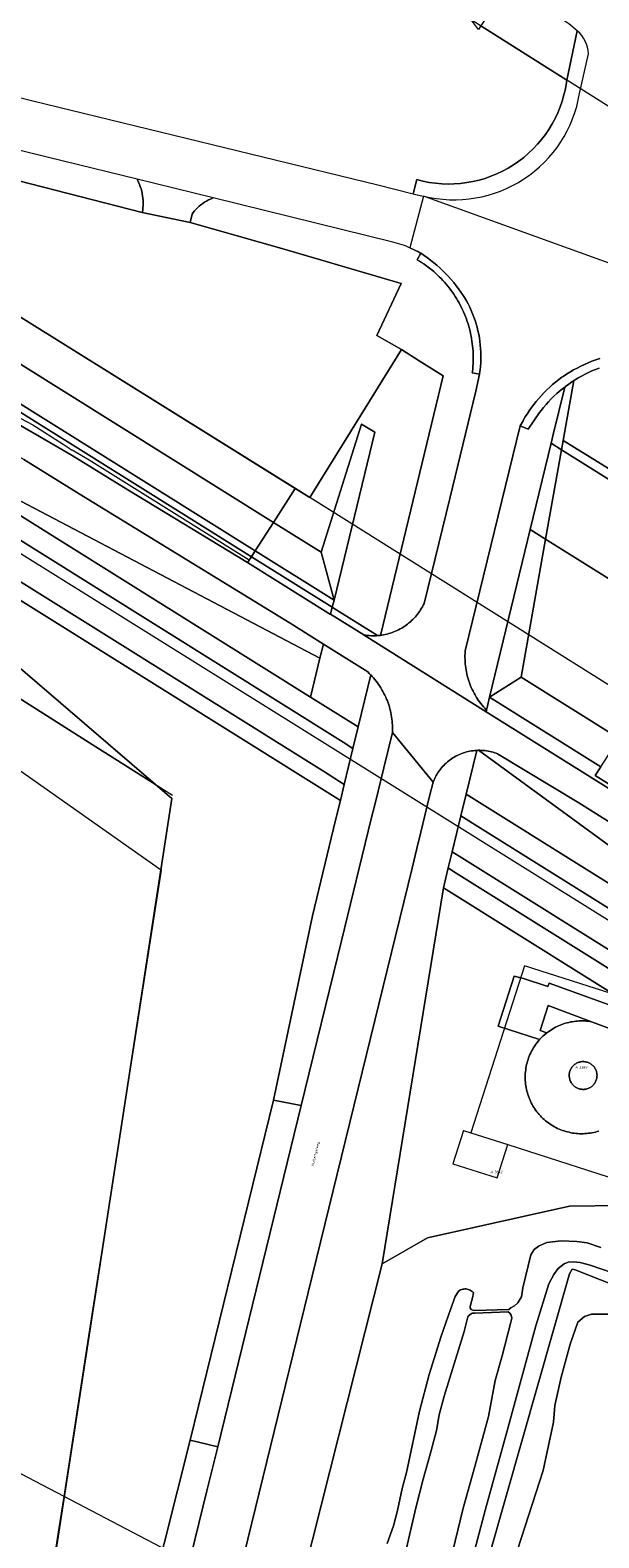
# Model space of a CAD drawing. Header units: metres. Extents: x 250001 to 257773, y 598992 to 609118.
# Tile 592 of 656: x 252877 to 252958, y 606640 to 606855. Entities that reach past the tile are written whole.
import ezdxf
from ezdxf.enums import TextEntityAlignment as Align
from ezdxf.lldxf.tags import DXFTag

# ---------------------------------------------------------------- set-up
doc = ezdxf.new("R2010")
doc.units = ezdxf.units.M
for name, color, linetype, lineweight in [('B-WE-GR-GRAS-GV', 252, 'Continuous', 13), ('B-WE-GR-GROENVOORZIENING-GV', 252, 'Continuous', 18), ('B-WE-GW-TALUD_KRUIN-G', 252, 'Continuous', 18), ('B-WE-IE-TERREINAFSCHEIDING_KUNSTMATIG_HEKWERK-G', 252, 'IE-TERREINAFSCHEIDING-KUNSTMATIG', 18), ('B-WE-KG-GRENS_PERCEEL-G', 150, 'KG-PERCEEL', 18), ('B-WE-KG-GRENS_PERCEEL-S', 150, 'Continuous', 25), ('B-WE-OG-BEBOUWING_WINDTURBINE-GV', 1, 'Continuous', 18), ('B-WE-OG-TERREIN_CULTUURSCHEIDING-GV', 252, 'Continuous', 18), ('B-WE-OG-TERREIN_ERF-GV', 7, 'Continuous', 18), ('B-WE-OG-TOPOGRAFIE-T18', 2, 'Continuous', 18), ('B-WE-OG-WATER-GV', 252, 'Continuous', 18), ('B-WE-OG-WATER_SLOOT-GV', 252, 'Continuous', 18), ('B-WE-VH-VERHARDING_BETON-GV', 252, 'Continuous', 18), ('B-WE-VH-VERHARDING_GESLOTEN-GV', 252, 'Continuous', 18), ('B-WE-VH-VERHARDING_OPEN-GV', 252, 'Continuous', 18), ('X-XX-AL-REFERENTIE-G', 7, 'Continuous', 18)]:
    doc.layers.add(name, color=color, linetype=linetype, lineweight=lineweight)
doc.styles.add('NLCS-ISO', font='NLCS-ISO.ttf')
doc.styles.add('NLCS-ISO-ANNOTATIEF-T18', font='NLCS-ISO.ttf', dxfattribs={"height": 1.8})
doc.styles.get("Standard").update_dxf_attribs({"font": 'NLCS-ISO.ttf'})
doc.linetypes.add('IE-TERREINAFSCHEIDING-KUNSTMATIG', pattern='A,4,[82,NLCS.shx,S=0.75,R=90,X=0,Y=0],4,-2', length=10)
tags = doc.linetypes.add('KG-PERCEEL', pattern='A,5.5,-2,["P",Standard,S=1.8,R=0,X=-0.5,Y=-0.9],-2,5.5,-2,[5,NLCS.SHX,S=0.75,R=0,X=0,Y=0],-2', length=19).pattern_tags.tags
tags[6] = DXFTag(74, 10)

# ---------------------------------------------------------------- blocks, each defined once
blk = doc.blocks.new('SKG-PERCEELNUMMER-SO')
at = {"style": 'NLCS-ISO', "oblique": 10, "flags": 1}
blk.add_attdef('GEMEENTECODE', text='', height=1.8, dxfattribs=at).set_placement((0, 2.6), align=Align.MIDDLE_CENTER)
at = {"style": 'NLCS-ISO', "oblique": 10}
blk.add_attdef('SECTIE', text='', height=1.8, dxfattribs=at).set_placement((-0.5, 0), align=Align.MIDDLE_RIGHT)
blk.add_attdef('PERCEELNUMMER', text='', height=1.8, dxfattribs=at).set_placement((0.5, 0), align=Align.MIDDLE_LEFT)
blk = doc.blocks.new('BS2021-132-Xref-KAD-20210617')
at = {"layer": 'B-WE-KG-GRENS_PERCEEL-G', "flags": 128}
for points in [[(253055.865, 606783.121), (252929.567, 606862.715), (252814.514, 606890.857), (252552.15, 607048.737)], [(253038.088, 606711.789), (253012.536, 606727.959), (252964.546, 606758.276), (252915.176, 606789.212), (252826.268, 606844.57), (252701.482, 606922.423), (252690.911, 606929.373), (252680.3, 606936.264), (252669.652, 606943.096), (252658.965, 606949.868), (252648.241, 606956.58), (252637.479, 606963.231), (252626.68, 606969.823), (252615.845, 606976.354), (252604.973, 606982.825), (252594.065, 606989.234), (252583.122, 606995.582), (252572.143, 607001.87), (252561.129, 607008.095), (252550.081, 607014.259), (252528.596, 607024.53)], [(252569.465, 606971.461), (252600.017, 606953.348), (252631.252, 606934.113), (252666.383, 606912.11), (252727.699, 606873.377), (252805.92, 606823.649), (253030.989, 606683.304)], [(252709.057, 606866.585), (252896.087, 606734.865)], [(252882.194, 606645.613), (252885.737, 606668.499), (252890.657, 606700.1), (252896.087, 606734.865)], [(252947.821, 606721.233), (252940.182, 606697.428)], [(252945.425, 606695.748), (252963.993, 606689.799), (252971.627, 606713.602), (252947.821, 606721.233)], [(252939.107, 606697.772), (252937.611, 606692.985)], [(252939.107, 606697.772), (252940.182, 606697.428)], [(252940.182, 606697.428), (252945.425, 606695.748)], [(252943.93, 606691.006), (252945.425, 606695.748)], [(252937.611, 606692.985), (252943.93, 606691.006)], [(252882.194, 606645.613), (252861.74, 606656.32), (252815.36, 606567.73), (252609.183, 606675.668)], [(252863.647, 606525.284), (252876.903, 606611.253), (252881.459, 606640.864), (252882.194, 606645.613)], [(252961.89, 606603.894), (252882.194, 606645.613)]]:
    blk.add_lwpolyline(points, dxfattribs=at)
at = {"layer": 'B-WE-KG-GRENS_PERCEEL-S', "xscale": 0.2, "yscale": 0.2, "zscale": 0.2}
for p, values in [((252955.498, 606706.742), {'PERCEELNUMMER': '3389', 'SECTIE': 'A'}), ((252943.414, 606691.849), {'PERCEELNUMMER': '3642', 'SECTIE': 'A'})]:
    blk.add_blockref('SKG-PERCEELNUMMER-SO', p, dxfattribs=at).add_auto_attribs(values)
blk = doc.blocks.new('BS2021-132-Xref-BGT-GRIJS-20210617-aangepast')
at = {"layer": 'B-WE-GR-GRAS-GV', "flags": 128}
for points in [[(253068.985, 606708.142), (252950.834, 606781.995), (252947.326, 606762.324), (252961.31, 606753.583)], [(252958.676, 606749.569), (252957.87, 606748.341), (252978.663, 606735.37)], [(252958.417, 606697.68), (252958.174, 606697.606), (252957.93, 606697.54), (252957.683, 606697.481), (252957.434, 606697.431), (252957.184, 606697.388), (252956.933, 606697.353), (252956.681, 606697.326), (252956.428, 606697.307), (252956.175, 606697.296), (252955.921, 606697.293), (252955.668, 606697.299), (252955.414, 606697.312), (252955.161, 606697.333), (252954.91, 606697.362), (252954.659, 606697.398), (252954.409, 606697.443), (252954.161, 606697.496), (252953.955, 606697.546), (252953.71, 606697.613), (252953.468, 606697.688), (252953.228, 606697.77), (252952.99, 606697.86), (252952.756, 606697.957), (252952.525, 606698.062), (252952.297, 606698.173), (252952.073, 606698.292), (252951.853, 606698.418), (252951.637, 606698.551), (252951.426, 606698.691), (252951.218, 606698.837), (252951.016, 606698.989), (252950.818, 606699.148), (252950.626, 606699.313), (252950.438, 606699.484), (252950.257, 606699.661), (252950.081, 606699.844), (252949.911, 606700.032), (252949.746, 606700.225), (252949.588, 606700.424), (252949.437, 606700.627), (252949.291, 606700.835), (252949.153, 606701.047), (252949.021, 606701.264), (252948.896, 606701.484), (252948.778, 606701.709), (252948.668, 606701.937), (252948.564, 606702.169), (252948.468, 606702.403), (252948.379, 606702.641), (252948.298, 606702.881), (252948.225, 606703.124), (252948.159, 606703.369), (252948.101, 606703.616), (252948.051, 606703.864), (252948.008, 606704.114), (252947.974, 606704.366), (252947.947, 606704.618), (252947.929, 606704.871), (252947.918, 606705.124), (252947.916, 606705.378), (252947.921, 606705.631), (252947.934, 606705.885), (252947.956, 606706.137), (252947.985, 606706.389), (252948.022, 606706.64), (252948.067, 606706.889), (252948.12, 606707.137), (252948.181, 606707.384), (252948.25, 606707.628), (252948.326, 606707.87), (252948.41, 606708.109), (252948.501, 606708.346), (252948.6, 606708.579), (252948.706, 606708.81), (252948.819, 606709.037), (252948.94, 606709.26), (252949.067, 606709.479), (252949.201, 606709.694), (252949.342, 606709.905), (252949.49, 606710.111), (252949.644, 606710.313), (252949.804, 606710.51), (252949.97, 606710.701), (252944.085, 606712.62), (252946.356, 606719.752), (252947.697, 606719.434), (252951.157, 606718.254), (252951.336, 606718.732), (252967.1, 606713.064), (252936.26, 606732.341), (252927.537, 606678.768), (252934.002, 606682.46), (252954.234, 606686.972), (252961.509, 606687.054)], [(252838.74, 606830.198), (252912.037, 606784.382), (252915.141, 606789.215), (252818.434, 606849.511)], [(252837.634, 606825.229), (252909.442, 606780.343), (252912.037, 606784.382), (252838.74, 606830.198)], [(252874.422, 606799.094), (252878.693, 606796.633), (252883.374, 606793.934), (252891.301, 606789.014), (252908.361, 606778.661), (252908.592, 606779.02), (252908.76, 606779.282), (252908.901, 606779.502), (252837.404, 606824.193)], [(252837.404, 606824.193), (252908.901, 606779.502), (252909.343, 606780.189), (252909.442, 606780.343), (252837.634, 606825.229)], [(252868.491, 606834.894), (252893.349, 606828.531), (252893.403, 606828.868), (252893.441, 606829.207), (252893.463, 606829.547), (252893.469, 606829.888), (252893.46, 606830.229), (252893.434, 606830.569), (252893.392, 606830.908), (252893.334, 606831.244), (252893.261, 606831.577), (252893.172, 606831.906), (252893.068, 606832.231), (252892.949, 606832.551), (252892.815, 606832.864), (252892.666, 606833.171), (252892.6, 606833.293), (252882.123, 606835.873), (252844.909, 606844.952)], [(252953.865, 606847.402), (252941.595, 606855.135), (252941.243, 606854.596), (252940.278, 606855.955), (252935.154, 606859.058), (252929.567, 606862.715), (252928.163, 606863.238), (252814.959, 606890.994), (252809.482, 606894.223), (252780.339, 606911.404), (252775.463, 606903.263)], [(252862.959, 606767.478), (252885.833, 606753.008), (252895.215, 606747.052), (252848.316, 606787.313)], [(252841.201, 606853.489), (252877.758, 606844.46), (252926.906, 606832.484), (252931.963, 606831.198), (252932.467, 606833.221)], [(252953.795, 606847.068), (252953.865, 606847.402)], [(252978.663, 606735.37), (252957.87, 606748.341), (252958.676, 606749.569), (252942.834, 606759.471), (252942.586, 606758.447), (252942.394, 606757.656), (252942.338, 606757.423), (252999.721, 606721.554)], [(252913.836, 606624.589), (252927.537, 606678.768), (252936.26, 606732.341), (252936.943, 606735.157), (252937.501, 606737.462), (252938.742, 606742.582), (252939.486, 606745.655), (252941.002, 606751.91), (252940.973, 606751.909), (252940.736, 606751.891), (252940.499, 606751.864), (252940.263, 606751.83), (252940.029, 606751.788), (252939.796, 606751.739), (252939.565, 606751.681), (252939.336, 606751.616), (252939.11, 606751.543), (252938.886, 606751.462), (252938.664, 606751.374), (252938.446, 606751.279), (252938.231, 606751.176), (252938.02, 606751.067), (252937.813, 606750.95), (252937.609, 606750.826), (252937.41, 606750.696), (252937.216, 606750.558), (252937.026, 606750.415), (252936.841, 606750.265), (252936.661, 606750.109), (252936.487, 606749.947), (252936.318, 606749.779), (252936.154, 606749.606), (252935.997, 606749.427), (252935.846, 606749.243), (252935.701, 606749.054), (252935.563, 606748.861), (252935.431, 606748.663), (252935.305, 606748.46), (252935.225, 606748.319), (252935.187, 606748.253), (252935.076, 606748.043), (252934.972, 606747.829), (252934.875, 606747.612), (252934.785, 606747.391), (252934.289, 606745.364), (252933.039, 606740.252), (252932.476, 606737.95), (252931.788, 606735.137), (252916.995, 606674.656), (252906.245, 606630.819)]]:
    blk.add_lwpolyline(points, dxfattribs=at)
for points in [[(252774.308, 606836.816), (252661.712, 606907.197), (252660.29, 606904.843), (252772.851, 606834.484), (252822.094, 606803.703), (252829.115, 606799.314), (252831.529, 606797.805), (252848.316, 606787.313), (252895.215, 606747.052), (252897.561, 606745.037), (252872.317, 606581.637), (252872.289, 606581.456), (252880.367, 606580.476), (252881.982, 606581.376), (252900.158, 606653.646), (252912.065, 606702.089), (252917.596, 606728.354), (252920.89, 606741.948), (252921.573, 606744.764), (252832.163, 606800.652), (252829.815, 606802.12), (252823.552, 606806.035)], [(252819.767, 606812.224), (252815.996, 606813.412), (252824.745, 606807.943), (252830.388, 606804.415), (252832.682, 606802.981), (252919.313, 606748.831), (252922.131, 606747.069), (252923.372, 606752.19), (252921.963, 606753.071), (252833.834, 606808.158), (252833.2, 606808.554), (252826.404, 606810.397)], [(252839.141, 606806.943), (252833.2, 606808.554), (252833.834, 606808.158), (252921.963, 606753.071), (252923.372, 606752.19), (252924.117, 606755.262), (252917.325, 606759.507), (252855.206, 606798.336), (252843.051, 606805.934)], [(252932.826, 606807.403), (252930.28, 606809.019), (252917.226, 606787.915), (252915.141, 606789.215), (252912.037, 606784.382), (252918.825, 606780.139), (252924.596, 606798.396), (252926.465, 606797.227), (252920.673, 606773.323), (252920.425, 606772.299), (252920.707, 606772.123), (252926.888, 606768.259), (252926.983, 606768.266), (252927.234, 606768.292), (252927.275, 606768.298), (252936.235, 606805.272)], [(252854.588, 606802.956), (252843.051, 606805.934), (252855.206, 606798.336), (252918.673, 606765.07), (252919.157, 606767.065), (252914.424, 606770.051), (252884.985, 606788.098), (252876.466, 606793.344), (252870.394, 606796.798), (252865.339, 606799.299), (252860.003, 606801.331)], [(252951.909, 606796.923), (252953.545, 606803.674), (252953.244, 606803.44), (252952.824, 606803.094), (252952.415, 606802.735), (252952.016, 606802.365), (252951.629, 606801.983), (252951.253, 606801.589), (252950.888, 606801.185), (252950.536, 606800.771), (252950.196, 606800.346), (252949.956, 606800.03), (252948.33, 606797.678), (252947.208, 606798.135), (252939.374, 606766.081), (252939.368, 606766.01), (252939.349, 606765.718), (252939.338, 606765.424), (252939.335, 606765.131), (252939.34, 606764.838), (252939.353, 606764.545), (252939.374, 606764.253), (252939.403, 606763.961), (252939.44, 606763.67), (252939.485, 606763.38), (252939.537, 606763.091), (252939.598, 606762.804), (252939.666, 606762.519), (252939.742, 606762.236), (252939.826, 606761.955), (252939.918, 606761.676), (252940.016, 606761.4), (252940.123, 606761.127), (252940.237, 606760.857), (252940.358, 606760.59), (252940.486, 606760.326), (252940.622, 606760.066), (252940.765, 606759.81), (252940.914, 606759.558), (252940.983, 606759.449), (252941.071, 606759.31), (252941.234, 606759.066), (252941.404, 606758.827), (252941.58, 606758.592), (252941.762, 606758.363), (252941.951, 606758.138), (252942.146, 606757.919), (252942.346, 606757.705), (252942.394, 606757.656), (252942.586, 606758.447), (252942.834, 606759.471), (252948.626, 606783.375), (252951.604, 606795.665)], [(252919.313, 606748.831), (252832.682, 606802.981), (252832.163, 606800.652), (252921.573, 606744.764), (252922.131, 606747.069)], [(252918.673, 606765.07), (252855.206, 606798.336), (252917.325, 606759.507)], [(252926.465, 606797.227), (252924.596, 606798.396), (252918.825, 606780.139), (252920.673, 606773.323)], [(252953.104, 606794.727), (252951.604, 606795.665), (252948.626, 606783.375), (252950.834, 606781.995)], [(252954.987, 606793.55), (252953.104, 606794.727), (252950.834, 606781.995), (253068.985, 606708.142), (253065.634, 606712.645), (253060.306, 606720.297), (253054.833, 606729.123), (253052.715, 606732.463)], [(252962.642, 606790.289), (252953.338, 606796.04), (252953.104, 606794.727), (252954.987, 606793.55), (253052.715, 606732.463), (253051.203, 606734.847)], [(252918.825, 606780.139), (252912.037, 606784.382), (252909.442, 606780.343), (252920.673, 606773.323)], [(252950.834, 606781.995), (252948.626, 606783.375), (252942.834, 606759.471), (252947.326, 606762.324)], [(252920.425, 606772.299), (252908.901, 606779.502), (252908.76, 606779.282), (252908.592, 606779.02), (252908.361, 606778.661), (252920.177, 606771.275), (252920.184, 606771.304)], [(252920.673, 606773.323), (252909.442, 606780.343), (252909.343, 606780.189), (252908.901, 606779.502), (252920.425, 606772.299)], [(252920.707, 606772.123), (252920.425, 606772.299), (252920.184, 606771.304), (252924.915, 606768.353), (252924.969, 606768.344), (252925.219, 606768.306), (252925.47, 606768.276), (252925.722, 606768.255), (252925.974, 606768.241), (252926.226, 606768.235), (252926.479, 606768.238), (252926.731, 606768.248), (252926.888, 606768.259)], [(252925.468, 606763.083), (252919.157, 606767.065), (252918.673, 606765.07), (252917.325, 606759.507), (252924.117, 606755.262), (252925.908, 606762.654), (252925.893, 606762.67), (252925.683, 606762.879)], [(252926.096, 606762.455), (252925.908, 606762.654), (252924.117, 606755.262), (252923.372, 606752.19), (252922.131, 606747.069), (252921.573, 606744.764), (252920.89, 606741.948), (252917.596, 606728.354), (252912.065, 606702.089), (252915.992, 606701.315), (252921.735, 606724.795), (252925.986, 606742.174), (252926.513, 606744.329), (252927.764, 606749.444), (252928.989, 606754.45), (252928.996, 606754.602), (252929.003, 606754.898), (252929.002, 606755.194), (252928.994, 606755.49), (252928.977, 606755.786), (252928.952, 606756.081), (252928.919, 606756.375), (252928.879, 606756.669), (252928.83, 606756.961), (252928.774, 606757.252), (252928.71, 606757.541), (252928.638, 606757.828), (252928.558, 606758.113), (252928.47, 606758.396), (252928.375, 606758.677), (252928.273, 606758.955), (252928.163, 606759.23), (252928.045, 606759.501), (252927.921, 606759.77), (252927.789, 606760.035), (252927.65, 606760.297), (252927.503, 606760.554), (252927.351, 606760.808), (252927.191, 606761.057), (252927.024, 606761.302), (252926.851, 606761.543), (252926.672, 606761.778), (252926.486, 606762.009), (252926.294, 606762.235)], [(252961.31, 606753.583), (252947.326, 606762.324), (252942.834, 606759.471), (252958.676, 606749.569)], [(253011.497, 606700.643), (252941.248, 606751.919), (252941.211, 606751.919), (252941.002, 606751.91), (252939.486, 606745.655)], [(252941.687, 606751.915), (252941.449, 606751.921), (252941.248, 606751.919), (253011.497, 606700.643), (253022.181, 606693.965), (253014.578, 606702.566), (253011.238, 606706.278), (253007.169, 606710.496), (253003.123, 606713.828), (253000, 606716.13), (252998.231, 606717.434), (252992.984, 606720.934), (252955.561, 606744.433), (252943.975, 606751.434), (252943.782, 606751.506), (252943.557, 606751.583), (252943.329, 606751.652), (252943.099, 606751.713), (252942.867, 606751.766), (252942.633, 606751.812), (252942.398, 606751.85), (252942.162, 606751.879), (252941.925, 606751.901)], [(253011.497, 606700.643), (252939.486, 606745.655), (252938.742, 606742.582), (252941.561, 606740.821), (253028.711, 606686.346), (253022.224, 606693.916), (253022.181, 606693.965)], [(252941.561, 606740.821), (252938.742, 606742.582), (252937.501, 606737.462), (252938.91, 606736.581), (253040.529, 606673.062), (253035.93, 606678.336), (253033.91, 606680.454), (253028.821, 606686.217), (253028.711, 606686.346)], [(252938.91, 606736.581), (252937.501, 606737.462), (252936.943, 606735.157), (252937.718, 606734.673), (253045.348, 606667.396), (253041.656, 606671.769), (253040.529, 606673.062)], [(252937.718, 606734.673), (252936.943, 606735.157), (252936.26, 606732.341), (252967.1, 606713.064), (252968.84, 606712.438), (252968.675, 606712.079), (253004.607, 606689.619), (253042.249, 606666.09), (253051.146, 606660.529), (253045.348, 606667.396)], [(252957.374, 606713.246), (252951.208, 606715.545), (252950.035, 606711.985), (252950.981, 606711.65), (252951.154, 606711.782), (252951.36, 606711.931), (252951.571, 606712.072), (252951.786, 606712.207), (252952.005, 606712.335), (252952.227, 606712.456), (252952.454, 606712.57), (252952.684, 606712.677), (252952.918, 606712.777), (252953.154, 606712.869), (252953.393, 606712.953), (252953.635, 606713.03), (252953.879, 606713.1), (252954.125, 606713.161), (252954.373, 606713.215), (252954.622, 606713.261), (252954.873, 606713.299), (252955.125, 606713.329), (252955.378, 606713.351), (252955.631, 606713.365), (252955.885, 606713.372), (252956.139, 606713.37), (252956.392, 606713.36), (252956.645, 606713.342), (252956.898, 606713.317), (252957.149, 606713.283), (252957.261, 606713.266)]]:
    blk.add_lwpolyline(points, close=True, dxfattribs=at)
at = {"layer": 'B-WE-GR-GRAS-GV'}
blk.add_lwpolyline([(252932.467, 606833.221, 0.4515481), (252953.795, 606847.068)], format="xyb", dxfattribs=at)
at = {"layer": 'B-WE-GR-GROENVOORZIENING-GV', "flags": 128}
for points in [[(252929.054, 606824.318), (252903.46, 606830.62), (252903.339, 606830.577), (252903.048, 606830.456), (252902.763, 606830.321), (252902.485, 606830.172), (252902.216, 606830.009), (252901.954, 606829.832), (252901.703, 606829.642), (252901.461, 606829.44), (252901.229, 606829.226), (252901.009, 606829), (252900.801, 606828.764), (252900.605, 606828.517), (252900.449, 606828.302), (252900.155, 606827.108), (252913.257, 606823.414), (252930.226, 606818.422), (252926.75, 606811.021), (252930.28, 606809.019), (252932.826, 606807.403), (252936.235, 606805.272), (252927.275, 606768.298), (252927.484, 606768.326), (252927.733, 606768.368), (252927.981, 606768.418), (252928.227, 606768.476), (252928.47, 606768.541), (252928.712, 606768.615), (252928.951, 606768.696), (252929.188, 606768.784), (252929.422, 606768.88), (252929.652, 606768.983), (252929.879, 606769.093), (252930.103, 606769.211), (252930.322, 606769.335), (252930.538, 606769.467), (252930.749, 606769.605), (252930.956, 606769.75), (252931.158, 606769.901), (252931.356, 606770.059), (252931.548, 606770.223), (252931.735, 606770.392), (252931.916, 606770.568), (252932.092, 606770.749), (252932.262, 606770.936), (252932.426, 606771.128), (252932.584, 606771.325), (252932.735, 606771.527), (252932.88, 606771.734), (252933.019, 606771.945), (252933.15, 606772.161), (252933.275, 606772.381), (252933.392, 606772.604), (252933.503, 606772.831), (252937.189, 606787.808), (252940.898, 606803.106), (252941.414, 606805.53), (252940.373, 606805.691), (252940.4, 606805.909), (252940.439, 606806.268), (252940.469, 606806.627), (252940.491, 606806.987), (252940.506, 606807.348), (252940.512, 606807.708), (252940.51, 606808.069), (252940.501, 606808.429), (252940.483, 606808.789), (252940.457, 606809.149), (252940.424, 606809.508), (252940.382, 606809.866), (252940.333, 606810.223), (252940.275, 606810.579), (252940.21, 606810.934), (252940.137, 606811.287), (252940.056, 606811.638), (252939.967, 606811.988), (252939.871, 606812.335), (252939.767, 606812.681), (252939.655, 606813.023), (252939.536, 606813.364), (252939.409, 606813.701), (252939.274, 606814.036), (252939.133, 606814.367), (252938.984, 606814.696), (252938.827, 606815.021), (252938.664, 606815.342), (252938.493, 606815.66), (252938.316, 606815.974), (252938.131, 606816.284), (252937.94, 606816.589), (252937.742, 606816.891), (252937.537, 606817.187), (252937.326, 606817.48), (252937.109, 606817.767), (252936.885, 606818.05), (252936.655, 606818.327), (252936.418, 606818.6), (252936.176, 606818.867), (252935.928, 606819.128), (252935.674, 606819.385), (252935.415, 606819.635), (252935.15, 606819.88), (252934.879, 606820.118), (252934.604, 606820.351), (252934.323, 606820.577), (252934.037, 606820.797), (252933.747, 606821.011), (252933.452, 606821.218), (252933.152, 606821.419), (252932.848, 606821.613), (252932.54, 606821.8), (252933.038, 606822.739), (252932.907, 606822.813), (252932.603, 606822.979), (252932.296, 606823.138), (252931.985, 606823.289), (252931.671, 606823.433), (252931.471, 606823.519), (252931.353, 606823.57), (252931.033, 606823.7), (252930.709, 606823.822), (252930.383, 606823.936), (252930.054, 606824.043), (252929.723, 606824.142), (252929.389, 606824.234)], [(252953.338, 606796.04), (252954.864, 606804.598), (252954.562, 606804.403), (252954.113, 606804.095), (252953.674, 606803.774), (252953.545, 606803.674), (252951.909, 606796.923), (252951.604, 606795.665), (252953.104, 606794.727)], [(252904.099, 606652.699), (252900.158, 606653.646), (252881.982, 606581.376), (252887.357, 606584.373), (252902.56, 606646.407)]]:
    blk.add_lwpolyline(points, close=True, dxfattribs=at)
blk.add_lwpolyline([(252958.435, 606806.368), (252957.927, 606806.173), (252957.425, 606805.963), (252956.929, 606805.738), (252956.44, 606805.499), (252955.959, 606805.246), (252955.485, 606804.979), (252955.019, 606804.698), (252954.864, 606804.598), (252953.338, 606796.04), (252962.642, 606790.289)], dxfattribs=at)
at = {"layer": 'B-WE-GW-TALUD_KRUIN-G', "flags": 128}
blk.add_lwpolyline([(252837.634, 606825.229), (252909.442, 606780.343)], dxfattribs=at)
at = {"layer": 'B-WE-IE-TERREINAFSCHEIDING_KUNSTMATIG_HEKWERK-G', "flags": 128}
for points in [[(252865.599, 606538.019), (252863.57, 606523.745), (252842.025, 606535.114), (252817.549, 606548.232), (252789.673, 606562.775), (252759.629, 606578.851), (252722.489, 606598.568), (252695.837, 606612.564), (252661.687, 606630.723), (252624.182, 606650.512), (252610.814, 606657.667), (252603.287, 606661.719), (252613.226, 606680.373), (252624.412, 606701.568), (252638.5, 606728.168), (252649.591, 606749.393), (252666.602, 606781.457), (252680.756, 606808.118), (252697.534, 606839.926), (252710.132, 606863.447), (252740.51, 606844.515), (252758.586, 606833.134), (252784.039, 606817.242), (252807.01, 606802.726), (252842.777, 606780.305), (252862.959, 606767.478), (252885.833, 606753.008), (252897.635, 606745.515)], [(252819.898, 606816.869), (252829.309, 606814.264), (252830.464, 606818.174), (252853.94, 606808.873), (252868.058, 606803.133), (252874.343, 606800.093), (252877.751, 606798.294), (252882.055, 606795.555), (252883.376, 606794.698)], [(252908.592, 606779.02), (252885.778, 606793.244), (252883.376, 606794.698)], [(252915.141, 606789.215), (252912.037, 606784.382)], [(252912.037, 606784.382), (252909.343, 606780.189)], [(252908.76, 606779.282), (252909.343, 606780.189)], [(252908.592, 606779.02), (252908.76, 606779.282)], [(252958.676, 606749.569), (252957.87, 606748.341), (252978.663, 606735.369), (252994.654, 606725.307), (253000.782, 606721.155), (253006.655, 606717.026), (253017.605, 606707.029)]]:
    blk.add_lwpolyline(points, dxfattribs=at)
at = {"layer": 'B-WE-OG-BEBOUWING_WINDTURBINE-GV', "flags": 128}
blk.add_lwpolyline([(252956.274, 606707.57), (252956.149, 606707.573), (252956.023, 606707.567), (252955.898, 606707.554), (252955.818, 606707.541), (252955.695, 606707.515), (252955.574, 606707.481), (252955.455, 606707.439), (252955.339, 606707.389), (252955.227, 606707.333), (252955.118, 606707.269), (252955.014, 606707.199), (252954.914, 606707.122), (252954.819, 606707.039), (252954.73, 606706.951), (252954.647, 606706.856), (252954.57, 606706.757), (252954.499, 606706.653), (252954.435, 606706.545), (252954.378, 606706.432), (252954.328, 606706.317), (252954.286, 606706.198), (252954.252, 606706.077), (252954.225, 606705.954), (252954.206, 606705.83), (252954.195, 606705.704), (252954.192, 606705.579), (252954.196, 606705.453), (252954.209, 606705.328), (252954.23, 606705.204), (252954.259, 606705.081), (252954.295, 606704.961), (252954.339, 606704.843), (252954.39, 606704.728), (252954.449, 606704.616), (252954.514, 606704.509), (252954.587, 606704.406), (252954.665, 606704.308), (252954.75, 606704.214), (252954.84, 606704.127), (252954.936, 606704.045), (252955.037, 606703.97), (252955.142, 606703.901), (252955.252, 606703.839), (252955.365, 606703.784), (252955.481, 606703.737), (252955.601, 606703.697), (252955.722, 606703.664), (252955.846, 606703.64), (252955.971, 606703.623), (252956.096, 606703.614), (252956.222, 606703.613), (252956.348, 606703.621), (252956.373, 606703.623), (252956.498, 606703.64), (252956.621, 606703.664), (252956.743, 606703.697), (252956.862, 606703.737), (252956.979, 606703.785), (252957.092, 606703.84), (252957.201, 606703.902), (252957.307, 606703.97), (252957.407, 606704.046), (252957.503, 606704.127), (252957.593, 606704.215), (252957.678, 606704.308), (252957.757, 606704.406), (252957.829, 606704.51), (252957.894, 606704.617), (252957.953, 606704.728), (252958.004, 606704.843), (252958.048, 606704.961), (252958.084, 606705.082), (252958.113, 606705.204), (252958.134, 606705.328), (252958.147, 606705.453), (252958.152, 606705.579), (252958.148, 606705.705), (252958.137, 606705.83), (252958.118, 606705.955), (252958.091, 606706.078), (252958.056, 606706.199), (252958.014, 606706.317), (252957.964, 606706.433), (252957.907, 606706.545), (252957.843, 606706.653), (252957.773, 606706.757), (252957.696, 606706.857), (252957.612, 606706.951), (252957.523, 606707.04), (252957.428, 606707.123), (252957.329, 606707.199), (252957.224, 606707.27), (252957.115, 606707.333), (252957.003, 606707.39), (252956.887, 606707.439), (252956.769, 606707.481), (252956.647, 606707.515), (252956.524, 606707.541), (252956.4, 606707.56)], close=True, dxfattribs=at)
at = {"layer": 'B-WE-OG-TERREIN_CULTUURSCHEIDING-GV', "flags": 128}
blk.add_lwpolyline([(252945.267, 606860.76), (252941.595, 606855.135), (252953.865, 606847.402), (252955.344, 606854.44), (252954.144, 606855.424), (252952.85, 606856.28), (252951.079, 606857.45), (252946.032, 606860.325)], close=True, dxfattribs=at)
at = {"layer": 'B-WE-OG-TERREIN_ERF-GV', "flags": 128}
blk.add_lwpolyline([(252872.317, 606581.637), (252897.561, 606745.037), (252895.215, 606747.052), (252885.833, 606753.008), (252862.959, 606767.478)], dxfattribs=at)
blk.add_lwpolyline([(252913.257, 606823.414), (252900.155, 606827.108), (252893.349, 606828.531), (252868.491, 606834.894), (252847.572, 606839.854), (252833.491, 606843.567), (252827.122, 606846.011), (252818.434, 606849.511), (252915.141, 606789.215), (252917.226, 606787.915), (252930.28, 606809.019), (252926.75, 606811.021), (252930.226, 606818.422)], close=True, dxfattribs=at)
at = {"layer": 'B-WE-OG-WATER-GV', "flags": 128}
for points in [[(252930.84, 606637.639), (252932.341, 606643.988), (252933.376, 606648.09), (252934.462, 606651.972), (252935.262, 606654.998), (252935.65, 606657.228), (252936.378, 606659.921), (252939.219, 606669.132), (252939.675, 606670.999), (252939.767, 606671.287), (252940.059, 606671.559), (252940.358, 606671.712), (252940.763, 606671.751), (252945.495, 606671.934), (252945.704, 606671.717), (252945.913, 606671.453), (252946.015, 606671.028), (252945.839, 606670.269), (252944.655, 606665.675), (252943.642, 606662.126), (252942.704, 606657), (252940.742, 606649.886), (252939.06, 606643.975), (252936.406, 606633.002)], [(252938.924, 606631.246), (252942.276, 606643.825), (252945.486, 606655.486), (252949.421, 606669.919), (252951.275, 606675.927), (252951.978, 606677.264), (252952.627, 606678.079), (252953.467, 606678.756), (252954.062, 606678.986), (252954.802, 606679.046), (252955.734, 606678.952), (252957.176, 606678.566), (252961.855, 606676.973)], [(252958.714, 606681.068), (252956.763, 606681.76), (252955.262, 606681.94), (252953.052, 606682.045), (252951.006, 606681.805), (252949.894, 606681.345), (252949.194, 606680.797), (252948.717, 606680.063), (252947.582, 606675.345), (252947.368, 606674.063), (252946.846, 606673.219), (252946.38, 606672.801), (252945.88, 606672.477), (252945.569, 606672.235), (252940.721, 606672.104), (252940.469, 606672.157), (252940.219, 606672.24), (252940.059, 606672.491), (252940.089, 606672.695), (252940.475, 606674.105), (252940.529, 606674.658), (252940.473, 606674.717), (252940.356, 606674.824), (252940.229, 606674.919), (252940.094, 606675), (252939.95, 606675.068), (252939.801, 606675.12), (252939.647, 606675.157), (252939.49, 606675.179), (252939.332, 606675.184), (252939.174, 606675.174), (252939.018, 606675.147), (252938.865, 606675.105), (252938.718, 606675.048), (252938.576, 606674.976), (252938.443, 606674.891), (252937.92, 606674.125), (252937.273, 606672.269), (252935.949, 606668.477), (252934.212, 606663.007), (252932.85, 606657.764), (252931.01, 606649.044), (252930.387, 606646.746), (252929.714, 606643.613), (252929.135, 606641.458), (252928.264, 606638.904)], [(252968.362, 606627.536), (252981.675, 606655.359), (252982.562, 606658.907), (252982.281, 606660.605), (252981.192, 606661.565), (252979.434, 606662.954), (252965.505, 606669.721), (252959.796, 606671.58), (252957.367, 606671.602), (252956.364, 606671.239), (252955.4, 606670.434), (252954.349, 606667.293), (252953.04, 606662.635), (252952.162, 606658.583), (252951.95, 606656.214), (252950.457, 606649.313), (252946.861, 606638.181)]]:
    blk.add_lwpolyline(points, dxfattribs=at)
at = {"layer": 'B-WE-OG-WATER_SLOOT-GV', "flags": 128}
for points in [[(252936.092, 606613.644), (252954.238, 606677.336), (252954.587, 606678.01), (252955.054, 606677.893), (252986.832, 606665.355), (252990.316, 606663.98), (253000, 606659.982), (253011.673, 606655.162), (253041.932, 606635.782)], [(253082.283, 606627.968), (253061.192, 606640.687), (253052.298, 606646.201), (253032.123, 606656.842), (253004.224, 606671.037), (253000, 606672.716), (252966.19, 606686.157), (252961.509, 606687.054), (252954.234, 606686.972), (252934.002, 606682.46), (252927.537, 606678.768), (252913.836, 606624.589)], [(252961.855, 606676.973), (252957.176, 606678.566), (252955.734, 606678.952), (252954.802, 606679.046), (252954.062, 606678.986), (252953.467, 606678.756), (252952.627, 606678.079), (252951.978, 606677.264), (252951.275, 606675.927), (252949.421, 606669.919), (252945.486, 606655.486), (252942.276, 606643.825), (252938.924, 606631.246)], [(252936.406, 606633.002), (252939.06, 606643.975), (252940.742, 606649.886), (252942.704, 606657), (252943.642, 606662.126), (252944.655, 606665.675), (252945.839, 606670.269), (252946.015, 606671.028), (252945.913, 606671.453), (252945.704, 606671.717), (252945.495, 606671.934), (252940.763, 606671.751), (252940.358, 606671.712), (252940.059, 606671.559), (252939.767, 606671.287), (252939.675, 606670.999), (252939.219, 606669.132), (252936.378, 606659.921), (252935.65, 606657.228), (252935.262, 606654.998), (252934.462, 606651.972), (252933.376, 606648.09), (252932.341, 606643.988), (252930.84, 606637.639)], [(252928.264, 606638.904), (252929.135, 606641.458), (252929.714, 606643.613), (252930.387, 606646.746), (252931.01, 606649.044), (252932.85, 606657.764), (252934.212, 606663.007), (252935.949, 606668.477), (252937.273, 606672.269), (252937.92, 606674.125), (252938.443, 606674.891), (252938.576, 606674.976), (252938.718, 606675.048), (252938.865, 606675.105), (252939.018, 606675.147), (252939.174, 606675.174), (252939.332, 606675.184), (252939.49, 606675.179), (252939.647, 606675.157), (252939.801, 606675.12), (252939.95, 606675.068), (252940.094, 606675), (252940.229, 606674.919), (252940.356, 606674.824), (252940.473, 606674.717), (252940.529, 606674.658), (252940.475, 606674.105), (252940.089, 606672.695), (252940.059, 606672.491), (252940.219, 606672.24), (252940.469, 606672.157), (252940.721, 606672.104), (252945.569, 606672.235), (252945.88, 606672.477), (252946.38, 606672.801), (252946.846, 606673.219), (252947.368, 606674.063), (252947.582, 606675.345), (252948.717, 606680.063), (252949.194, 606680.797), (252949.894, 606681.345), (252951.006, 606681.805), (252953.052, 606682.045), (252955.262, 606681.94), (252956.763, 606681.76), (252958.714, 606681.068)], [(252946.861, 606638.181), (252950.457, 606649.313), (252951.95, 606656.214), (252952.162, 606658.583), (252953.04, 606662.635), (252954.349, 606667.293), (252955.4, 606670.434), (252956.364, 606671.239), (252957.367, 606671.602), (252959.796, 606671.58), (252965.505, 606669.721), (252979.434, 606662.954), (252981.192, 606661.565), (252982.281, 606660.605), (252982.562, 606658.907), (252981.675, 606655.359), (252968.362, 606627.536)]]:
    blk.add_lwpolyline(points, dxfattribs=at)
blk.add_lwpolyline([(252955.054, 606677.893), (252954.587, 606678.01), (252954.238, 606677.336), (252936.092, 606613.644), (252940.67, 606610.751), (252953.566, 606604.472), (252956.584, 606603.182), (252957.611, 606603.026), (252958.524, 606603.136), (252959.179, 606603.573), (252959.69, 606604.134), (252960.521, 606605.378), (252965.222, 606613.721), (252974.247, 606631.157), (252981.705, 606646.234), (252984.61, 606652.591), (252985.156, 606654.761), (252985.369, 606657.114), (252986.832, 606665.355)], close=True, dxfattribs=at)
at = {"layer": 'B-WE-VH-VERHARDING_BETON-GV', "flags": 128}
for points in [[(252955.344, 606854.44), (252953.865, 606847.402), (252953.795, 606847.068)], [(252955.663, 606845.505), (252956.935, 606851.151)], [(252932.467, 606833.221), (252931.963, 606831.198)], [(252931.963, 606831.198), (252932.295, 606831.113), (252933.418, 606830.888)]]:
    blk.add_lwpolyline(points, dxfattribs=at)
at = {"layer": 'B-WE-VH-VERHARDING_BETON-GV'}
for points in [[(252956.935, 606851.151, 0.200391), (252955.344, 606854.44)], [(252953.795, 606847.068, -0.4515481), (252932.467, 606833.221)], [(252933.418, 606830.888, 0.4380686), (252955.663, 606845.505)]]:
    blk.add_lwpolyline(points, format="xyb", dxfattribs=at)
at = {"layer": 'B-WE-VH-VERHARDING_GESLOTEN-GV', "flags": 128}
for points in [[(252971.86, 606816.981), (252933.418, 606830.888), (252931.471, 606823.519), (252931.671, 606823.433), (252931.985, 606823.289), (252932.296, 606823.138), (252932.603, 606822.979), (252932.907, 606822.813), (252933.038, 606822.739), (252933.515, 606822.421), (252933.983, 606822.09), (252934.441, 606821.746), (252934.889, 606821.389), (252935.328, 606821.02), (252935.756, 606820.639), (252936.173, 606820.246), (252936.579, 606819.841), (252936.973, 606819.426), (252937.356, 606818.999), (252937.727, 606818.562), (252938.085, 606818.115), (252938.431, 606817.658), (252938.764, 606817.191), (252939.084, 606816.716), (252939.281, 606816.407), (252939.537, 606815.965), (252939.779, 606815.515), (252940.007, 606815.057), (252940.22, 606814.593), (252940.418, 606814.122), (252940.602, 606813.645), (252940.771, 606813.163), (252940.925, 606812.676), (252941.063, 606812.184), (252941.186, 606811.688), (252941.293, 606811.188), (252941.384, 606810.686), (252941.46, 606810.18), (252941.52, 606809.673), (252941.564, 606809.164), (252941.592, 606808.654), (252941.604, 606808.143), (252941.6, 606807.632), (252941.58, 606807.121), (252941.544, 606806.612), (252941.492, 606806.103), (252941.424, 606805.597), (252941.414, 606805.53), (252940.898, 606803.106), (252937.189, 606787.808), (252933.503, 606772.831), (252933.392, 606772.604), (252933.275, 606772.381), (252933.15, 606772.161), (252933.019, 606771.945), (252932.88, 606771.734), (252932.735, 606771.527), (252932.584, 606771.325), (252932.426, 606771.128), (252932.262, 606770.936), (252932.092, 606770.749), (252931.916, 606770.568), (252931.735, 606770.392), (252931.548, 606770.223), (252931.356, 606770.059), (252931.158, 606769.901), (252930.956, 606769.75), (252930.749, 606769.605), (252930.538, 606769.467), (252930.322, 606769.335), (252930.103, 606769.211), (252929.879, 606769.093), (252929.652, 606768.983), (252929.422, 606768.88), (252929.188, 606768.784), (252928.951, 606768.696), (252928.712, 606768.615), (252928.47, 606768.541), (252928.227, 606768.476), (252927.981, 606768.418), (252927.733, 606768.368), (252927.484, 606768.326), (252927.275, 606768.298), (252927.234, 606768.292), (252926.983, 606768.266), (252926.888, 606768.259), (252926.731, 606768.248), (252926.479, 606768.238), (252926.226, 606768.235), (252925.974, 606768.241), (252925.722, 606768.255), (252925.47, 606768.276), (252925.219, 606768.306), (252924.969, 606768.344), (252942.338, 606757.423), (252942.394, 606757.656), (252942.346, 606757.705), (252942.146, 606757.919), (252941.951, 606758.138), (252941.762, 606758.363), (252941.58, 606758.592), (252941.404, 606758.827), (252941.234, 606759.066), (252941.071, 606759.31), (252940.983, 606759.449), (252940.914, 606759.558), (252940.765, 606759.81), (252940.622, 606760.066), (252940.486, 606760.326), (252940.358, 606760.59), (252940.237, 606760.857), (252940.123, 606761.127), (252940.016, 606761.4), (252939.918, 606761.676), (252939.826, 606761.955), (252939.742, 606762.236), (252939.666, 606762.519), (252939.598, 606762.804), (252939.537, 606763.091), (252939.485, 606763.38), (252939.44, 606763.67), (252939.403, 606763.961), (252939.374, 606764.253), (252939.353, 606764.545), (252939.34, 606764.838), (252939.335, 606765.131), (252939.338, 606765.424), (252939.349, 606765.718), (252939.368, 606766.01), (252939.374, 606766.081), (252947.208, 606798.135), (252947.339, 606798.387), (252947.606, 606798.877), (252947.887, 606799.359), (252948.182, 606799.832), (252948.491, 606800.297), (252948.812, 606800.753), (252949.147, 606801.199), (252949.494, 606801.635), (252949.853, 606802.062), (252950.225, 606802.478), (252950.608, 606802.883), (252951.003, 606803.277), (252951.409, 606803.659), (252951.826, 606804.03), (252952.253, 606804.388), (252952.691, 606804.734), (252953.138, 606805.068), (252953.311, 606805.186), (252953.799, 606805.505), (252954.296, 606805.81), (252954.8, 606806.102), (252955.313, 606806.38), (252955.833, 606806.644), (252956.36, 606806.893), (252956.894, 606807.128), (252957.434, 606807.348), (252957.979, 606807.553), (252958.53, 606807.743)], [(252999.721, 606721.554), (252942.338, 606757.423), (252924.969, 606768.344), (252924.915, 606768.353), (252920.184, 606771.304), (252920.177, 606771.275), (252908.361, 606778.661), (252891.301, 606789.014), (252883.374, 606793.934), (252878.693, 606796.633), (252874.422, 606799.094)], [(252876.466, 606793.344), (252884.985, 606788.098), (252914.424, 606770.051), (252919.157, 606767.065), (252925.468, 606763.083), (252925.683, 606762.879), (252925.893, 606762.67), (252925.908, 606762.654), (252926.096, 606762.455), (252926.294, 606762.235), (252926.486, 606762.009), (252926.672, 606761.778), (252926.851, 606761.543), (252927.024, 606761.302), (252927.191, 606761.057), (252927.351, 606760.808), (252927.503, 606760.554), (252927.65, 606760.297), (252927.789, 606760.035), (252927.921, 606759.77), (252928.045, 606759.501), (252928.163, 606759.23), (252928.273, 606758.955), (252928.375, 606758.677), (252928.47, 606758.396), (252928.558, 606758.113), (252928.638, 606757.828), (252928.71, 606757.541), (252928.774, 606757.252), (252928.83, 606756.961), (252928.879, 606756.669), (252928.919, 606756.375), (252928.952, 606756.081), (252928.977, 606755.786), (252928.994, 606755.49), (252929.002, 606755.194), (252929.003, 606754.898), (252928.996, 606754.602), (252928.989, 606754.45), (252934.785, 606747.391), (252934.875, 606747.612), (252934.972, 606747.829), (252935.076, 606748.043), (252935.187, 606748.253), (252935.225, 606748.319), (252935.305, 606748.46), (252935.431, 606748.663), (252935.563, 606748.861), (252935.701, 606749.054), (252935.846, 606749.243), (252935.997, 606749.427), (252936.154, 606749.606), (252936.318, 606749.779), (252936.487, 606749.947), (252936.661, 606750.109), (252936.841, 606750.265), (252937.026, 606750.415), (252937.216, 606750.558), (252937.41, 606750.696), (252937.609, 606750.826), (252937.813, 606750.95), (252938.02, 606751.067), (252938.231, 606751.176), (252938.446, 606751.279), (252938.664, 606751.374), (252938.886, 606751.462), (252939.11, 606751.543), (252939.336, 606751.616), (252939.565, 606751.681), (252939.796, 606751.739), (252940.029, 606751.788), (252940.263, 606751.83), (252940.499, 606751.864), (252940.736, 606751.891), (252940.973, 606751.909), (252941.002, 606751.91), (252941.211, 606751.919), (252941.248, 606751.919), (252941.449, 606751.921), (252941.687, 606751.915), (252941.925, 606751.901), (252942.162, 606751.879), (252942.398, 606751.85), (252942.633, 606751.812), (252942.867, 606751.766), (252943.099, 606751.713), (252943.329, 606751.652), (252943.557, 606751.583), (252943.782, 606751.506), (252943.975, 606751.434), (252955.561, 606744.433), (252992.984, 606720.934)], [(252960.063, 606712.244), (252957.374, 606713.246), (252957.261, 606713.266), (252957.149, 606713.283), (252956.898, 606713.317), (252956.645, 606713.342), (252956.392, 606713.36), (252956.139, 606713.37), (252955.885, 606713.372), (252955.631, 606713.365), (252955.378, 606713.351), (252955.125, 606713.329), (252954.873, 606713.299), (252954.622, 606713.261), (252954.373, 606713.215), (252954.125, 606713.161), (252953.879, 606713.1), (252953.635, 606713.03), (252953.393, 606712.953), (252953.154, 606712.869), (252952.918, 606712.777), (252952.684, 606712.677), (252952.454, 606712.57), (252952.227, 606712.456), (252952.005, 606712.335), (252951.786, 606712.207), (252951.571, 606712.072), (252951.36, 606711.931), (252951.154, 606711.782), (252950.981, 606711.65), (252950.442, 606711.196), (252949.97, 606710.701), (252949.804, 606710.51), (252949.644, 606710.313), (252949.49, 606710.111), (252949.342, 606709.905), (252949.201, 606709.694), (252949.067, 606709.479), (252948.94, 606709.26), (252948.819, 606709.037), (252948.706, 606708.81), (252948.6, 606708.579), (252948.501, 606708.346), (252948.41, 606708.109), (252948.326, 606707.87), (252948.25, 606707.628), (252948.181, 606707.384), (252948.12, 606707.137), (252948.067, 606706.889), (252948.022, 606706.64), (252947.985, 606706.389), (252947.956, 606706.137), (252947.934, 606705.885), (252947.921, 606705.631), (252947.916, 606705.378), (252947.918, 606705.124), (252947.929, 606704.871), (252947.947, 606704.618), (252947.974, 606704.366), (252948.008, 606704.114), (252948.051, 606703.864), (252948.101, 606703.616), (252948.159, 606703.369), (252948.225, 606703.124), (252948.298, 606702.881), (252948.379, 606702.641), (252948.468, 606702.403), (252948.564, 606702.169), (252948.668, 606701.937), (252948.778, 606701.709), (252948.896, 606701.484), (252949.021, 606701.264), (252949.153, 606701.047), (252949.291, 606700.835), (252949.437, 606700.627), (252949.588, 606700.424), (252949.746, 606700.225), (252949.911, 606700.032), (252950.081, 606699.844), (252950.257, 606699.661), (252950.438, 606699.484), (252950.626, 606699.313), (252950.818, 606699.148), (252951.016, 606698.989), (252951.218, 606698.837), (252951.426, 606698.691), (252951.637, 606698.551), (252951.853, 606698.418), (252952.073, 606698.292), (252952.297, 606698.173), (252952.525, 606698.062), (252952.756, 606697.957), (252952.99, 606697.86), (252953.228, 606697.77), (252953.468, 606697.688), (252953.71, 606697.613), (252953.955, 606697.546), (252954.161, 606697.496), (252954.409, 606697.443), (252954.659, 606697.398), (252954.91, 606697.362), (252955.161, 606697.333), (252955.414, 606697.312), (252955.668, 606697.299), (252955.921, 606697.293), (252956.175, 606697.296), (252956.428, 606697.307), (252956.681, 606697.326), (252956.933, 606697.353), (252957.184, 606697.388), (252957.434, 606697.431), (252957.683, 606697.481), (252957.93, 606697.54), (252958.174, 606697.606), (252958.417, 606697.68)]]:
    blk.add_lwpolyline(points, dxfattribs=at)
for points in [[(252934.785, 606747.391), (252928.989, 606754.45), (252927.764, 606749.444), (252926.513, 606744.329), (252925.986, 606742.174), (252921.735, 606724.795), (252915.992, 606701.315), (252904.099, 606652.699), (252902.56, 606646.407), (252887.357, 606584.373), (252894.601, 606583.336), (252902.614, 606616.011), (252906.245, 606630.819), (252916.995, 606674.656), (252931.788, 606735.137), (252932.476, 606737.95), (252933.039, 606740.252), (252934.289, 606745.364)], [(252956.023, 606707.567), (252956.149, 606707.573), (252956.274, 606707.57), (252956.4, 606707.56), (252956.524, 606707.541), (252956.647, 606707.515), (252956.769, 606707.481), (252956.887, 606707.439), (252957.003, 606707.39), (252957.115, 606707.333), (252957.224, 606707.27), (252957.329, 606707.199), (252957.428, 606707.123), (252957.523, 606707.04), (252957.612, 606706.951), (252957.696, 606706.857), (252957.773, 606706.757), (252957.843, 606706.653), (252957.907, 606706.545), (252957.964, 606706.433), (252958.014, 606706.317), (252958.056, 606706.199), (252958.091, 606706.078), (252958.118, 606705.955), (252958.137, 606705.83), (252958.148, 606705.705), (252958.152, 606705.579), (252958.147, 606705.453), (252958.134, 606705.328), (252958.113, 606705.204), (252958.084, 606705.082), (252958.048, 606704.961), (252958.004, 606704.843), (252957.953, 606704.728), (252957.894, 606704.617), (252957.829, 606704.51), (252957.757, 606704.406), (252957.678, 606704.308), (252957.593, 606704.215), (252957.503, 606704.127), (252957.407, 606704.046), (252957.307, 606703.97), (252957.201, 606703.902), (252957.092, 606703.84), (252956.979, 606703.785), (252956.862, 606703.737), (252956.743, 606703.697), (252956.621, 606703.664), (252956.498, 606703.64), (252956.373, 606703.623), (252956.348, 606703.621), (252956.222, 606703.613), (252956.096, 606703.614), (252955.971, 606703.623), (252955.846, 606703.64), (252955.722, 606703.664), (252955.601, 606703.697), (252955.481, 606703.737), (252955.365, 606703.784), (252955.252, 606703.839), (252955.142, 606703.901), (252955.037, 606703.97), (252954.936, 606704.045), (252954.84, 606704.127), (252954.75, 606704.214), (252954.665, 606704.308), (252954.587, 606704.406), (252954.514, 606704.509), (252954.449, 606704.616), (252954.39, 606704.728), (252954.339, 606704.843), (252954.295, 606704.961), (252954.259, 606705.081), (252954.23, 606705.204), (252954.209, 606705.328), (252954.196, 606705.453), (252954.192, 606705.579), (252954.195, 606705.704), (252954.206, 606705.83), (252954.225, 606705.954), (252954.252, 606706.077), (252954.286, 606706.198), (252954.328, 606706.317), (252954.378, 606706.432), (252954.435, 606706.545), (252954.499, 606706.653), (252954.57, 606706.757), (252954.647, 606706.856), (252954.73, 606706.951), (252954.819, 606707.039), (252954.914, 606707.122), (252955.014, 606707.199), (252955.118, 606707.269), (252955.227, 606707.333), (252955.339, 606707.389), (252955.455, 606707.439), (252955.574, 606707.481), (252955.695, 606707.515), (252955.818, 606707.541), (252955.898, 606707.554)]]:
    blk.add_lwpolyline(points, close=True, dxfattribs=at)
at = {"layer": 'B-WE-VH-VERHARDING_OPEN-GV', "flags": 128}
for points in [[(252903.46, 606830.62), (252892.6, 606833.293), (252892.666, 606833.171), (252892.815, 606832.864), (252892.949, 606832.551), (252893.068, 606832.231), (252893.172, 606831.906), (252893.261, 606831.577), (252893.334, 606831.244), (252893.392, 606830.908), (252893.434, 606830.569), (252893.46, 606830.229), (252893.469, 606829.888), (252893.463, 606829.547), (252893.441, 606829.207), (252893.403, 606828.868), (252893.349, 606828.531), (252900.155, 606827.108), (252900.449, 606828.302), (252900.605, 606828.517), (252900.801, 606828.764), (252901.009, 606829), (252901.229, 606829.226), (252901.461, 606829.44), (252901.703, 606829.642), (252901.954, 606829.832), (252902.216, 606830.009), (252902.485, 606830.172), (252902.763, 606830.321), (252903.048, 606830.456), (252903.339, 606830.577)], [(252933.515, 606822.421), (252933.038, 606822.739), (252932.54, 606821.8), (252932.848, 606821.613), (252933.152, 606821.419), (252933.452, 606821.218), (252933.747, 606821.011), (252934.037, 606820.797), (252934.323, 606820.577), (252934.604, 606820.351), (252934.879, 606820.118), (252935.15, 606819.88), (252935.415, 606819.635), (252935.674, 606819.385), (252935.928, 606819.128), (252936.176, 606818.867), (252936.418, 606818.6), (252936.655, 606818.327), (252936.885, 606818.05), (252937.109, 606817.767), (252937.326, 606817.48), (252937.537, 606817.187), (252937.742, 606816.891), (252937.94, 606816.589), (252938.131, 606816.284), (252938.316, 606815.974), (252938.493, 606815.66), (252938.664, 606815.342), (252938.827, 606815.021), (252938.984, 606814.696), (252939.133, 606814.367), (252939.274, 606814.036), (252939.409, 606813.701), (252939.536, 606813.364), (252939.655, 606813.023), (252939.767, 606812.681), (252939.871, 606812.335), (252939.967, 606811.988), (252940.056, 606811.638), (252940.137, 606811.287), (252940.21, 606810.934), (252940.275, 606810.579), (252940.333, 606810.223), (252940.382, 606809.866), (252940.424, 606809.508), (252940.457, 606809.149), (252940.483, 606808.789), (252940.501, 606808.429), (252940.51, 606808.069), (252940.512, 606807.708), (252940.506, 606807.348), (252940.491, 606806.987), (252940.469, 606806.627), (252940.439, 606806.268), (252940.4, 606805.909), (252940.373, 606805.691), (252941.414, 606805.53), (252941.424, 606805.597), (252941.492, 606806.103), (252941.544, 606806.612), (252941.58, 606807.121), (252941.6, 606807.632), (252941.604, 606808.143), (252941.592, 606808.654), (252941.564, 606809.164), (252941.52, 606809.673), (252941.46, 606810.18), (252941.384, 606810.686), (252941.293, 606811.188), (252941.186, 606811.688), (252941.063, 606812.184), (252940.925, 606812.676), (252940.771, 606813.163), (252940.602, 606813.645), (252940.418, 606814.122), (252940.22, 606814.593), (252940.007, 606815.057), (252939.779, 606815.515), (252939.537, 606815.965), (252939.281, 606816.407), (252939.084, 606816.716), (252938.764, 606817.191), (252938.431, 606817.658), (252938.085, 606818.115), (252937.727, 606818.562), (252937.356, 606818.999), (252936.973, 606819.426), (252936.579, 606819.841), (252936.173, 606820.246), (252935.756, 606820.639), (252935.328, 606821.02), (252934.889, 606821.389), (252934.441, 606821.746), (252933.983, 606822.09)], [(252947.697, 606719.434), (252946.356, 606719.752), (252944.085, 606712.62), (252949.97, 606710.701), (252950.442, 606711.196), (252950.981, 606711.65), (252950.035, 606711.985), (252951.208, 606715.545), (252957.374, 606713.246), (252960.063, 606712.244), (252967.479, 606709.479), (252968.675, 606712.079), (252968.84, 606712.438), (252967.1, 606713.064), (252951.336, 606718.732), (252951.157, 606718.254)], [(252915.992, 606701.315), (252912.065, 606702.089), (252900.158, 606653.646), (252904.099, 606652.699)]]:
    blk.add_lwpolyline(points, close=True, dxfattribs=at)
blk.add_lwpolyline([(252958.53, 606807.743), (252957.979, 606807.553), (252957.434, 606807.348), (252956.894, 606807.128), (252956.36, 606806.893), (252955.833, 606806.644), (252955.313, 606806.38), (252954.8, 606806.102), (252954.296, 606805.81), (252953.799, 606805.505), (252953.311, 606805.186), (252953.138, 606805.068), (252952.691, 606804.734), (252952.253, 606804.388), (252951.826, 606804.03), (252951.409, 606803.659), (252951.003, 606803.277), (252950.608, 606802.883), (252950.225, 606802.478), (252949.853, 606802.062), (252949.494, 606801.635), (252949.147, 606801.199), (252948.812, 606800.753), (252948.491, 606800.297), (252948.182, 606799.832), (252947.887, 606799.359), (252947.606, 606798.877), (252947.339, 606798.387), (252947.208, 606798.135), (252948.33, 606797.678), (252949.956, 606800.03), (252950.196, 606800.346), (252950.536, 606800.771), (252950.888, 606801.185), (252951.253, 606801.589), (252951.629, 606801.983), (252952.016, 606802.365), (252952.415, 606802.735), (252952.824, 606803.094), (252953.244, 606803.44), (252953.545, 606803.674), (252953.674, 606803.774), (252954.113, 606804.095), (252954.562, 606804.403), (252954.864, 606804.598), (252955.019, 606804.698), (252955.485, 606804.979), (252955.959, 606805.246), (252956.44, 606805.499), (252956.929, 606805.738), (252957.425, 606805.963), (252957.927, 606806.173), (252958.435, 606806.368)], dxfattribs=at)
at = {"layer": 'B-WE-OG-TOPOGRAFIE-T18', "style": 'NLCS-ISO-ANNOTATIEF-T18'}
blk.add_text('Huibertgatweg', height=0.36, rotation=76.3, dxfattribs=at).set_placement((252918.067, 606694.418), align=Align.MIDDLE)

msp = doc.modelspace()

# ---------------------------------------------------------------- block references
at = {"layer": 'X-XX-AL-REFERENTIE-G'}
for name in ['BS2021-132-Xref-BGT-GRIJS-20210617-aangepast', 'BS2021-132-Xref-KAD-20210617']:
    msp.add_blockref(name, (0, 0), dxfattribs=at)

doc.saveas('drawing.dxf')
